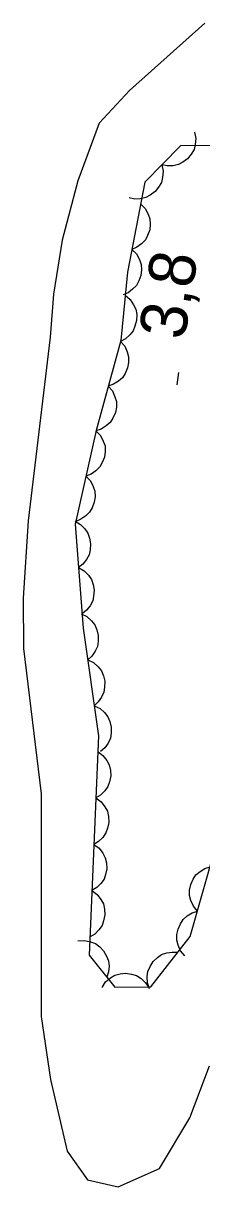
# Model space of a CAD drawing. Extents: x 282461 to 284471, y 5554090 to 5557646.
# Drawn here: x 283674.6 to 283686.1, y 5555737.1 to 5555812.1 of the extents above; entities that cross this region are included whole.
import ezdxf

# ---------------------------------------------------------------- set-up
doc = ezdxf.new("R2010")
doc.units = 0
for name, color, linetype in [('Niveau 2', 7, 'Continuous'), ('Niveau 3', 7, 'Continuous'), ('Niveau 44', 7, 'Continuous')]:
    doc.layers.add(name, color=color, linetype=linetype)

msp = doc.modelspace()

# ---------------------------------------------------------------- linework, layer by layer
at = {"layer": 'Niveau 2'}
msp.add_lwpolyline([(283686.3, 5555812.08), (283681.45, 5555807.75), (283679.49, 5555805.65), (283678.12, 5555801.93), (283677.11, 5555798.1), (283676.55, 5555794.62), (283676.34, 5555791.84), (283674.92, 5555780.01), (283674.61, 5555775.03), (283674.63, 5555771.78), (283675.75, 5555762.41), (283675.75, 5555748.05), (283676.36, 5555744), (283677.44, 5555739.37), (283678.74, 5555737.53), (283680.72, 5555737.08), (283683.38, 5555738.26), (283685.33, 5555741.52), (283686.59, 5555744.88)], dxfattribs=at)
at = {"layer": 'Niveau 3'}
msp.add_line((283684.51, 5555788.77), (283684.63, 5555789.56), dxfattribs=at)
at = {"layer": 'Niveau 44'}
for points in [[(283685.63, 5555805.07), (283685.71, 5555804.66), (283685.67, 5555804.26), (283685.6, 5555803.94), (283685.42, 5555803.64), (283685.19, 5555803.35), (283684.88, 5555803.13), (283684.6, 5555802.97), (283684.25, 5555802.9), (283683.88, 5555802.88), (283683.53, 5555802.95)], [(283691.66, 5555781.06), (283693.47, 5555788.02), (283693.41, 5555795.43), (283692.22, 5555798.9), (283689.4, 5555802.81), (283687.3, 5555804.19), (283684.74, 5555804.17), (283682.43, 5555801.83), (283681.31, 5555796.03), (283680.88, 5555791.63), (283679.3, 5555785.83), (283677.95, 5555779.79), (283678.47, 5555773.08), (283679.45, 5555766.14), (283678.86, 5555752.01), (283680.51, 5555749.94), (283682.83, 5555749.96), (283685.36, 5555753.22), (283686.95, 5555758.79), (283688.3, 5555764.12), (283689.2, 5555768.3), (283690.09, 5555773.4), (283691.44, 5555778.74), (283691.66, 5555781.06)], [(283683.53, 5555802.95), (283683.61, 5555802.54), (283683.57, 5555802.13), (283683.5, 5555801.81), (283683.32, 5555801.51), (283683.09, 5555801.23), (283682.78, 5555801), (283682.5, 5555800.84), (283682.15, 5555800.77), (283681.78, 5555800.75), (283681.43, 5555800.82)], [(283682.16, 5555800.43), (283682.45, 5555800.14), (283682.65, 5555799.78), (283682.76, 5555799.47), (283682.78, 5555799.13), (283682.75, 5555798.76), (283682.61, 5555798.4), (283682.47, 5555798.11), (283682.22, 5555797.86), (283681.92, 5555797.64), (283681.59, 5555797.5)], [(283681.59, 5555797.5), (283681.89, 5555797.21), (283682.08, 5555796.85), (283682.19, 5555796.54), (283682.22, 5555796.19), (283682.18, 5555795.83), (283682.05, 5555795.47), (283681.9, 5555795.18), (283681.65, 5555794.93), (283681.36, 5555794.71), (283681.03, 5555794.57)], [(283681.17, 5555794.55), (283681.49, 5555794.28), (283681.71, 5555793.94), (283681.85, 5555793.65), (283681.91, 5555793.3), (283681.9, 5555792.93), (283681.8, 5555792.56), (283681.69, 5555792.26), (283681.47, 5555791.99), (283681.19, 5555791.74), (283680.87, 5555791.57)], [(283680.86, 5555791.57), (283681.14, 5555791.26), (283681.3, 5555790.89), (283681.39, 5555790.57), (283681.39, 5555790.22), (283681.32, 5555789.86), (283681.16, 5555789.51), (283681, 5555789.23), (283680.73, 5555789), (283680.42, 5555788.81), (283680.08, 5555788.69)], [(283680.08, 5555788.69), (283680.35, 5555788.38), (283680.51, 5555788), (283680.61, 5555787.69), (283680.6, 5555787.34), (283680.54, 5555786.98), (283680.38, 5555786.63), (283680.21, 5555786.35), (283679.95, 5555786.12), (283679.63, 5555785.92), (283679.29, 5555785.81)], [(283679.29, 5555785.81), (283679.58, 5555785.5), (283679.76, 5555785.14), (283679.87, 5555784.83), (283679.88, 5555784.48), (283679.83, 5555784.12), (283679.69, 5555783.76), (283679.53, 5555783.48), (283679.28, 5555783.23), (283678.98, 5555783.02), (283678.64, 5555782.89)], [(283678.64, 5555782.89), (283678.93, 5555782.59), (283679.11, 5555782.22), (283679.21, 5555781.91), (283679.23, 5555781.56), (283679.18, 5555781.2), (283679.04, 5555780.85), (283678.88, 5555780.56), (283678.63, 5555780.32), (283678.32, 5555780.11), (283677.99, 5555779.97)], [(283677.94, 5555779.98), (283678.3, 5555779.77), (283678.58, 5555779.48), (283678.77, 5555779.21), (283678.88, 5555778.88), (283678.94, 5555778.52), (283678.91, 5555778.14), (283678.85, 5555777.82), (283678.68, 5555777.51), (283678.45, 5555777.22), (283678.17, 5555777)], [(283678.17, 5555777), (283678.53, 5555776.79), (283678.81, 5555776.5), (283679, 5555776.23), (283679.11, 5555775.9), (283679.17, 5555775.54), (283679.14, 5555775.16), (283679.08, 5555774.84), (283678.91, 5555774.53), (283678.68, 5555774.24), (283678.4, 5555774.02)], [(283678.34, 5555774.01), (283678.71, 5555773.83), (283679.01, 5555773.55), (283679.22, 5555773.3), (283679.35, 5555772.98), (283679.44, 5555772.62), (283679.43, 5555772.24), (283679.38, 5555771.91), (283679.23, 5555771.6), (283679.02, 5555771.29), (283678.76, 5555771.05)], [(283678.76, 5555771.05), (283679.13, 5555770.87), (283679.43, 5555770.59), (283679.64, 5555770.34), (283679.77, 5555770.02), (283679.85, 5555769.66), (283679.84, 5555769.28), (283679.8, 5555768.96), (283679.65, 5555768.64), (283679.44, 5555768.34), (283679.17, 5555768.09)], [(283679.17, 5555768.09), (283679.55, 5555767.91), (283679.84, 5555767.64), (283680.05, 5555767.38), (283680.19, 5555767.06), (283680.27, 5555766.7), (283680.26, 5555766.32), (283680.22, 5555766), (283680.07, 5555765.68), (283679.86, 5555765.38), (283679.59, 5555765.14)], [(283679.41, 5555765.13), (283679.74, 5555764.88), (283679.98, 5555764.55), (283680.14, 5555764.27), (283680.22, 5555763.92), (283680.24, 5555763.56), (283680.16, 5555763.18), (283680.06, 5555762.87), (283679.85, 5555762.59), (283679.59, 5555762.33), (283679.28, 5555762.14)], [(283679.28, 5555762.14), (283679.62, 5555761.89), (283679.86, 5555761.57), (283680.02, 5555761.28), (283680.09, 5555760.94), (283680.11, 5555760.57), (283680.03, 5555760.2), (283679.93, 5555759.89), (283679.73, 5555759.6), (283679.46, 5555759.34), (283679.16, 5555759.15)], [(283679.16, 5555759.15), (283679.49, 5555758.91), (283679.73, 5555758.58), (283679.89, 5555758.29), (283679.97, 5555757.95), (283679.99, 5555757.58), (283679.91, 5555757.21), (283679.81, 5555756.9), (283679.6, 5555756.62), (283679.34, 5555756.36), (283679.03, 5555756.17)], [(283685.82, 5555754.84), (283685.56, 5555755.16), (283685.4, 5555755.53), (283685.31, 5555755.85), (283685.32, 5555756.2), (283685.39, 5555756.56), (283685.55, 5555756.91), (283685.72, 5555757.18), (283685.99, 5555757.41), (283686.3, 5555757.6), (283686.64, 5555757.71)], [(283679.03, 5555756.17), (283679.37, 5555755.92), (283679.61, 5555755.6), (283679.77, 5555755.31), (283679.84, 5555754.97), (283679.86, 5555754.6), (283679.78, 5555754.23), (283679.68, 5555753.92), (283679.48, 5555753.63), (283679.21, 5555753.37), (283678.91, 5555753.18)], [(283685, 5555751.97), (283684.74, 5555752.29), (283684.58, 5555752.66), (283684.49, 5555752.98), (283684.5, 5555753.33), (283684.57, 5555753.69), (283684.73, 5555754.03), (283684.9, 5555754.31), (283685.17, 5555754.54), (283685.48, 5555754.73), (283685.82, 5555754.84)], [(283678.13, 5555752.93), (283678.54, 5555752.96), (283678.94, 5555752.87), (283679.25, 5555752.76), (283679.53, 5555752.55), (283679.78, 5555752.28), (283679.97, 5555751.95), (283680.09, 5555751.65), (283680.13, 5555751.3), (283680.1, 5555750.93), (283679.99, 5555750.59)], [(283682.73, 5555749.83), (283682.6, 5555750.23), (283682.59, 5555750.63), (283682.63, 5555750.96), (283682.77, 5555751.28), (283682.96, 5555751.59), (283683.25, 5555751.85), (283683.51, 5555752.04), (283683.84, 5555752.15), (283684.2, 5555752.21), (283684.56, 5555752.19)], [(283679.68, 5555749.93), (283679.91, 5555750.28), (283680.22, 5555750.54), (283680.5, 5555750.71), (283680.84, 5555750.8), (283681.2, 5555750.84), (283681.58, 5555750.78), (283681.89, 5555750.69), (283682.19, 5555750.5), (283682.46, 5555750.25), (283682.67, 5555749.96)]]:
    msp.add_lwpolyline(points, dxfattribs=at)

# ---------------------------------------------------------------- texts
at = {"layer": 'Niveau 3'}
msp.add_text('3,8  ', height=3, rotation=81.09575, dxfattribs=at).set_placement((283684.99, 5555791.61))

doc.saveas('drawing.dxf')
